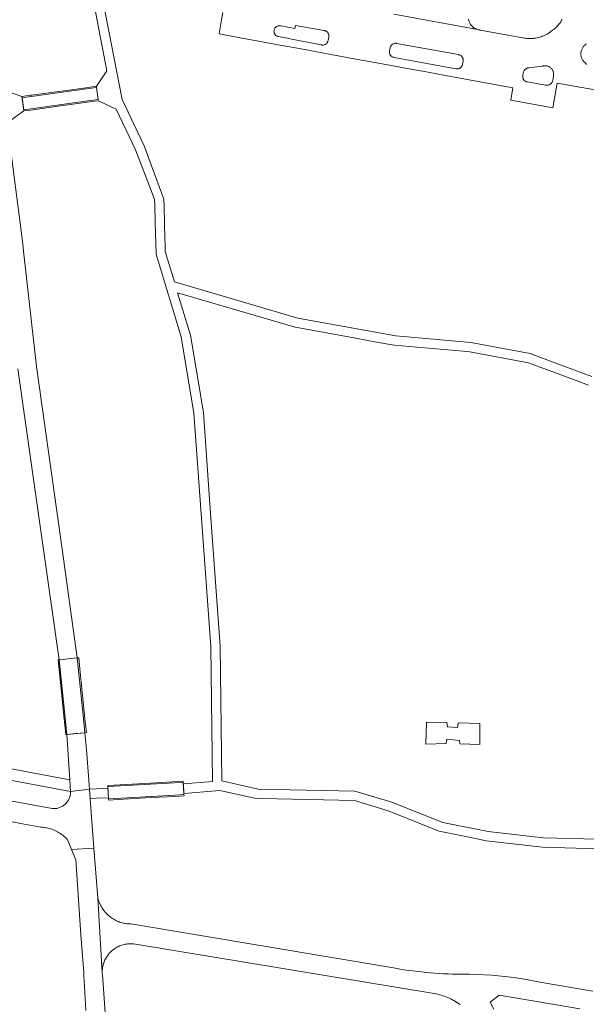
# Model space of a CAD drawing. Extents: x 146402 to 164798, y 455483 to 464134.
# Tile 433 of 575: x 158660 to 158750, y 459974 to 460131. Entities that reach past the tile are written whole.
import ezdxf

# ---------------------------------------------------------------- set-up
doc = ezdxf.new("R2010")
doc.units = 0
doc.header["$LTSCALE"] = 0.2
for name, color, linetype, lineweight in [('B-XX-VH-VERHARDING_ASFALT-GV', 252, 'CONTINUOUS', 18), ('B-XX-VH-VERHARDING_BETON-GV', 252, 'CONTINUOUS', 18), ('B-XX-VH-VERHARDING_BETONSTRAATSTEEN-GV', 252, 'CONTINUOUS', 18), ('B-XX-VH-VERHARDING_TEGEL-GV', 252, 'CONTINUOUS', 18)]:
    doc.layers.add(name, color=color, linetype=linetype, lineweight=lineweight)

msp = doc.modelspace()

# ---------------------------------------------------------------- linework, layer by layer
at = {"layer": 'B-XX-VH-VERHARDING_ASFALT-GV'}
for points in [[(158692.076, 460131.73), (158691.884, 460130.593), (158691.5, 460128.32), (158695.44, 460127.6), (158698.696, 460127.004), (158698.887, 460126.969), (158702.063, 460126.387), (158702.43, 460126.32), (158705.752, 460125.712), (158705.944, 460125.676), (158709.31, 460125.06), (158713.024, 460124.377), (158716.87, 460123.67), (158720.056, 460123.088), (158720.262, 460123.051), (158723.531, 460122.454), (158723.928, 460122.382), (158727.296, 460121.767), (158727.534, 460121.723), (158730.73, 460121.14), (158734.511, 460120.445), (158738.3, 460119.749), (158737.94, 460117.78), (158744.66, 460116.55), (158745.36, 460120.49), (158752.87, 460119.13)], [(158746.151, 460130.627), (158746.043, 460130.446), (158745.928, 460130.27), (158745.807, 460130.097), (158745.679, 460129.93), (158745.545, 460129.768), (158745.405, 460129.61), (158745.259, 460129.459), (158745.107, 460129.312), (158744.95, 460129.172), (158744.787, 460129.038), (158744.62, 460128.91), (158744.29, 460128.67), (158744.253, 460128.643), (158744.082, 460128.522), (158743.906, 460128.409), (158743.726, 460128.301), (158743.543, 460128.201), (158743.355, 460128.108), (158743.164, 460128.022), (158742.97, 460127.944), (158742.773, 460127.873), (158742.573, 460127.809), (158742.371, 460127.753), (158742.167, 460127.705), (158741.962, 460127.665), (158741.755, 460127.633), (158741.547, 460127.608), (158741.338, 460127.592), (158741.129, 460127.583), (158740.919, 460127.583), (158740.71, 460127.59), (158740.501, 460127.606), (158740.293, 460127.629), (158740.086, 460127.661), (158739.88, 460127.7), (158733.1, 460128.95), (158733.046, 460128.955), (158732.919, 460128.972), (158732.793, 460128.997), (158732.668, 460129.03), (158719.337, 460131.481)], [(158750.001, 460123.47), (158749.897, 460123.592), (158749.788, 460123.709), (158749.673, 460123.819), (158749.65, 460123.84), (158749.587, 460123.908), (158749.509, 460124.003), (158749.437, 460124.102), (158749.372, 460124.206), (158749.314, 460124.313), (158749.263, 460124.425), (158749.219, 460124.539), (158749.183, 460124.656), (158749.155, 460124.775), (158749.134, 460124.896), (158749.121, 460125.018), (158749.117, 460125.14), (158749.12, 460125.263), (158749.131, 460125.385), (158749.151, 460125.506), (158749.178, 460125.625), (158749.213, 460125.743), (158749.255, 460125.858), (158749.305, 460125.969), (158749.362, 460126.078), (158749.426, 460126.182), (158749.497, 460126.282), (158749.574, 460126.377), (158749.657, 460126.467), (158749.746, 460126.552), (158749.84, 460126.63), (158749.916, 460126.685), (158749.992, 460126.74)], [(158659.46, 460074.98), (158666.049, 460028.59), (158668.916, 460028.888), (158666.498, 460046.222), (158665.655, 460052.269), (158662.44, 460075.32), (158660.359, 460093.701), (158660.23, 460094.84), (158660.074, 460096.037), (158660.011, 460096.525), (158657.722, 460114.158)], [(158656.911, 460003.073), (158660.166, 460002.472), (158663.1, 460001.93), (158663.322, 460001.915), (158663.543, 460001.892), (158663.763, 460001.861), (158663.982, 460001.822), (158664.2, 460001.776), (158664.415, 460001.721), (158664.629, 460001.659), (158664.84, 460001.589), (158665.048, 460001.512), (158665.254, 460001.427), (158665.456, 460001.335), (158665.655, 460001.235), (158665.85, 460001.129), (158666.042, 460001.015), (158666.229, 460000.895), (158666.411, 460000.768), (158666.589, 460000.635), (158666.762, 460000.495), (158666.93, 460000.35), (158667.093, 460000.198), (158667.25, 460000.04), (158667.288, 460000), (158667.662, 459999.186), (158668.019, 459998.364), (158671.574, 459998.586), (158671.465, 460000), (158671.139, 460004.186), (158670.96, 460006.49), (158670.915, 460007.166), (158670.86, 460008), (158667.829, 460007.587), (158667.829, 460007.485), (158667.823, 460007.34), (158667.808, 460007.195), (158667.786, 460007.051), (158667.756, 460006.908), (158667.718, 460006.768), (158667.672, 460006.63), (158667.619, 460006.494), (158667.559, 460006.361), (158667.491, 460006.233), (158667.416, 460006.108), (158667.335, 460005.987), (158667.247, 460005.871), (158667.153, 460005.76), (158667.052, 460005.654), (158666.947, 460005.554), (158666.836, 460005.46), (158666.719, 460005.372), (158666.599, 460005.291), (158666.474, 460005.216), (158666.345, 460005.148), (158666.212, 460005.088), (158666.077, 460005.035), (158665.938, 460004.989), (158665.798, 460004.952), (158665.655, 460004.922), (158665.511, 460004.899), (158665.366, 460004.885), (158665.221, 460004.879), (158665.075, 460004.88), (158664.93, 460004.89), (158655.313, 460006.669)], [(158673.96, 459963.98), (158672.91, 459978.46), (158672.902, 459978.563), (158672.893, 459978.753), (158672.19, 459990.67), (158671.574, 459998.586), (158668.019, 459998.364), (158668.69, 459996.7), (158669.48, 459984.74), (158669.94, 459978.75), (158669.962, 459978.108), (158669.988, 459977.466), (158670.271, 459972.702)], [(158751.005, 459975.802), (158742.89, 459977.18), (158740.704, 459977.614), (158738.503, 459977.964), (158734.94, 459978.348), (158731.36, 459978.51), (158730.762, 459978.502), (158730.061, 459978.5), (158729.361, 459978.506), (158728.661, 459978.521), (158727.961, 459978.543), (158727.261, 459978.573), (158726.562, 459978.611), (158725.863, 459978.657), (158725.165, 459978.711), (158724.467, 459978.773), (158723.77, 459978.843), (158723.074, 459978.921), (158722.379, 459979.007), (158721.685, 459979.101), (158720.992, 459979.203), (158720.3, 459979.312), (158719.61, 459979.43), (158677.42, 459986.5), (158677.28, 459986.503), (158677.072, 459986.513), (158676.865, 459986.532), (158676.659, 459986.559), (158676.453, 459986.593), (158676.25, 459986.636), (158676.048, 459986.686), (158675.848, 459986.744), (158675.651, 459986.809), (158675.456, 459986.882), (158675.264, 459986.963), (158675.076, 459987.051), (158674.891, 459987.146), (158674.71, 459987.248), (158674.533, 459987.357), (158674.36, 459987.472), (158674.192, 459987.595), (158674.028, 459987.723), (158673.87, 459987.858), (158673.717, 459987.999), (158673.569, 459988.146), (158673.427, 459988.298), (158673.292, 459988.455), (158673.162, 459988.618), (158673.039, 459988.785), (158672.922, 459988.957), (158672.812, 459989.134), (158672.709, 459989.314), (158672.613, 459989.499), (158672.523, 459989.687), (158672.442, 459989.878), (158672.367, 459990.072), (158672.301, 459990.269), (158672.242, 459990.468), (158672.19, 459990.67), (158672.893, 459978.753), (158672.894, 459978.942), (158672.902, 459979.131), (158672.917, 459979.32), (158672.941, 459979.508), (158672.973, 459979.695), (158673.012, 459979.88), (158673.059, 459980.064), (158673.114, 459980.245), (158673.177, 459980.424), (158673.247, 459980.6), (158673.324, 459980.773), (158673.409, 459980.942), (158673.501, 459981.108), (158673.6, 459981.27), (158673.705, 459981.427), (158673.817, 459981.58), (158673.935, 459981.728), (158674.06, 459981.871), (158674.19, 459982.008), (158674.232, 459982.05), (158674.37, 459982.18), (158674.513, 459982.304), (158674.661, 459982.422), (158674.815, 459982.533), (158674.972, 459982.638), (158675.134, 459982.736), (158675.301, 459982.827), (158675.47, 459982.911), (158675.643, 459982.988), (158675.82, 459983.058), (158675.999, 459983.12), (158676.18, 459983.174), (158676.364, 459983.221), (158676.549, 459983.26), (158676.736, 459983.291), (158676.924, 459983.314), (158677.113, 459983.329), (158677.302, 459983.336), (158677.492, 459983.336), (158677.681, 459983.327), (158677.87, 459983.31), (158725.74, 459975.41), (158725.804, 459975.399), (158726.074, 459975.349), (158726.343, 459975.291), (158726.61, 459975.225), (158726.875, 459975.152), (158727.138, 459975.07), (158727.398, 459974.981), (158727.656, 459974.885), (158727.91, 459974.781), (158728.162, 459974.67), (158728.41, 459974.552), (158728.655, 459974.426), (158728.895, 459974.293), (158729.132, 459974.153), (158729.365, 459974.007), (158729.422, 459973.97), (158729.649, 459973.815), (158729.872, 459973.653)], [(158735.23, 459972.93), (158734.69, 459974.04), (158736.08, 459975.17), (158744.61, 459973.73), (158748.95, 459972.99)]]:
    msp.add_lwpolyline(points, dxfattribs=at)
for points in [[(158708.959, 460127.827), (158708.86, 460127.282), (158708.859, 460127.279), (158708.842, 460127.198), (158708.816, 460127.118), (158708.784, 460127.041), (158708.743, 460126.967), (158708.696, 460126.897), (158708.643, 460126.832), (158708.584, 460126.773), (158708.519, 460126.719), (158708.449, 460126.672), (158708.376, 460126.631), (158708.298, 460126.598), (158708.218, 460126.573), (158708.136, 460126.555), (158708.053, 460126.545), (158707.969, 460126.542), (158707.885, 460126.548), (158707.802, 460126.562), (158703.019, 460127.504), (158702.659, 460127.575), (158700.96, 460127.91), (158700.925, 460127.917), (158700.845, 460127.938), (158700.766, 460127.967), (158700.691, 460128.003), (158700.62, 460128.047), (158700.554, 460128.096), (158700.492, 460128.152), (158700.436, 460128.214), (158700.386, 460128.281), (158700.343, 460128.352), (158700.307, 460128.427), (158700.278, 460128.506), (158700.257, 460128.586), (158700.244, 460128.668), (158700.238, 460128.751), (158700.241, 460128.835), (158700.251, 460128.918), (158700.27, 460128.999), (158700.296, 460129.078), (158700.33, 460129.154), (158700.37, 460129.227), (158700.418, 460129.295), (158700.472, 460129.359), (158700.532, 460129.417), (158700.597, 460129.469), (158700.666, 460129.514), (158700.74, 460129.553), (158700.817, 460129.585), (158700.897, 460129.609), (158700.979, 460129.625), (158701.062, 460129.633), (158701.145, 460129.633), (158701.228, 460129.626), (158701.31, 460129.61), (158703.56, 460129.19), (158703.65, 460129.69), (158708.233, 460128.87), (158708.245, 460128.868), (158708.326, 460128.852), (158708.406, 460128.827), (158708.483, 460128.795), (158708.556, 460128.756), (158708.626, 460128.71), (158708.69, 460128.658), (158708.749, 460128.6), (158708.803, 460128.536), (158708.85, 460128.467), (158708.89, 460128.395), (158708.923, 460128.318), (158708.949, 460128.239), (158708.967, 460128.158), (158708.977, 460128.075), (158708.979, 460127.992), (158708.973, 460127.909)], [(158719.52, 460126.832), (158719.604, 460126.836), (158719.689, 460126.832), (158719.772, 460126.82), (158729.625, 460125.03), (158729.67, 460125.021), (158729.752, 460124.998), (158729.83, 460124.968), (158729.906, 460124.93), (158729.978, 460124.885), (158730.045, 460124.834), (158730.107, 460124.777), (158730.164, 460124.714), (158730.214, 460124.646), (158730.258, 460124.573), (158730.294, 460124.497), (158730.323, 460124.418), (158730.345, 460124.336), (158730.359, 460124.253), (158730.364, 460124.168), (158730.362, 460124.084), (158730.352, 460124), (158730.27, 460123.509), (158730.27, 460123.506), (158730.253, 460123.424), (158730.229, 460123.344), (158730.197, 460123.266), (158730.158, 460123.191), (158730.113, 460123.121), (158730.06, 460123.055), (158730.002, 460122.994), (158729.938, 460122.939), (158729.869, 460122.891), (158729.796, 460122.849), (158729.719, 460122.815), (158729.64, 460122.787), (158729.558, 460122.768), (158729.474, 460122.756), (158729.39, 460122.752), (158729.306, 460122.757), (158729.223, 460122.769), (158719.364, 460124.56), (158719.302, 460124.573), (158719.221, 460124.597), (158719.143, 460124.628), (158719.068, 460124.667), (158718.997, 460124.712), (158718.931, 460124.765), (158718.87, 460124.823), (158718.814, 460124.887), (158718.765, 460124.955), (158718.723, 460125.028), (158718.688, 460125.105), (158718.66, 460125.185), (158718.64, 460125.266), (158718.628, 460125.35), (158718.624, 460125.434), (158718.627, 460125.519), (158718.639, 460125.602), (158718.729, 460126.096), (158718.742, 460126.16), (158718.766, 460126.241), (158718.798, 460126.319), (158718.837, 460126.394), (158718.882, 460126.464), (158718.935, 460126.53), (158718.993, 460126.591), (158719.057, 460126.646), (158719.126, 460126.695), (158719.198, 460126.737), (158719.275, 460126.772), (158719.355, 460126.8), (158719.437, 460126.82)], [(158743.271, 460123.259), (158743.376, 460123.264), (158743.481, 460123.262), (158743.586, 460123.251), (158743.689, 460123.233), (158743.791, 460123.206), (158743.891, 460123.172), (158743.988, 460123.131), (158744.081, 460123.082), (158744.17, 460123.027), (158744.255, 460122.964), (158744.335, 460122.896), (158744.41, 460122.821), (158744.478, 460122.742), (158744.541, 460122.657), (158744.596, 460122.568), (158744.645, 460122.474), (158744.687, 460122.378), (158744.721, 460122.278), (158744.747, 460122.176), (158744.766, 460122.073), (158744.777, 460121.968), (158744.78, 460121.863), (158744.774, 460121.758), (158744.761, 460121.653), (158744.74, 460121.55), (158744.642, 460120.971), (158744.626, 460120.89), (158744.602, 460120.805), (158744.571, 460120.723), (158744.532, 460120.643), (158744.486, 460120.568), (158744.433, 460120.497), (158744.374, 460120.431), (158744.309, 460120.37), (158744.24, 460120.316), (158744.165, 460120.268), (158744.087, 460120.227), (158744.005, 460120.194), (158743.92, 460120.167), (158743.834, 460120.149), (158743.746, 460120.139), (158743.658, 460120.136), (158743.569, 460120.142), (158743.482, 460120.155), (158740.598, 460120.67), (158740.52, 460120.684), (158740.44, 460120.707), (158740.363, 460120.737), (158740.289, 460120.775), (158740.218, 460120.819), (158740.153, 460120.87), (158740.092, 460120.927), (158740.038, 460120.99), (158739.989, 460121.057), (158739.947, 460121.129), (158739.913, 460121.205), (158739.885, 460121.284), (158739.866, 460121.364), (158739.854, 460121.447), (158739.85, 460121.53), (158739.855, 460121.613), (158739.867, 460121.695), (158739.934, 460122.107), (158739.94, 460122.139), (158739.961, 460122.226), (158739.99, 460122.311), (158740.027, 460122.393), (158740.071, 460122.472), (158740.121, 460122.546), (158740.178, 460122.615), (158740.241, 460122.679), (158740.309, 460122.738), (158740.383, 460122.79), (158740.46, 460122.835), (158740.541, 460122.873), (158740.626, 460122.904), (158740.712, 460122.927), (158740.801, 460122.942), (158743.01, 460123.21), (158743.063, 460123.224), (158743.166, 460123.245)], [(158669.964, 460018.687), (158668.916, 460028.888), (158667.483, 460028.739), (158666.049, 460028.59), (158667.106, 460018.303), (158667.271, 460016.69), (158668.705, 460016.833), (158670.14, 460016.976)], [(158670.356, 460014.286), (158670.14, 460016.976), (158667.271, 460016.69), (158667.72, 460009.45), (158667.829, 460007.587), (158670.86, 460008)], [(158685.909, 460007.11), (158685.802, 460009.04), (158684.373, 460008.962), (158676.77, 460008.544), (158673.79, 460008.38), (158673.842, 460007.376), (158673.894, 460006.45), (158676.933, 460006.617), (158684.441, 460007.029)]]:
    msp.add_lwpolyline(points, close=True, dxfattribs=at)
at = {"layer": 'B-XX-VH-VERHARDING_BETON-GV'}
msp.add_lwpolyline([(158672.24, 460117.88), (158671.97, 460119.8), (158669.958, 460119.521), (158662.007, 460118.42), (158661.45, 460118.343), (158660.13, 460118.16), (158660.392, 460116.25), (158670.219, 460117.602)], close=True, dxfattribs=at)
at = {"layer": 'B-XX-VH-VERHARDING_BETONSTRAATSTEEN-GV'}
msp.add_lwpolyline([(158719.337, 460131.481), (158732.668, 460129.03), (158732.546, 460129.07), (158732.427, 460129.118), (158732.31, 460129.174), (158732.198, 460129.236), (158732.089, 460129.306), (158731.985, 460129.381), (158731.886, 460129.464), (158731.793, 460129.552), (158731.705, 460129.646), (158731.623, 460129.745), (158731.547, 460129.849), (158731.478, 460129.957), (158731.416, 460130.07), (158731.36, 460130.187), (158731.313, 460130.306), (158731.272, 460130.428), (158731.24, 460130.553), (158731.215, 460130.679)], dxfattribs=at)
for points in [[(158671.97, 460119.8), (158671.95, 460119.98), (158670.942, 460119.843), (158669.933, 460119.705), (158665.959, 460119.161), (158661.984, 460118.618), (158661.704, 460118.58), (158661.424, 460118.541), (158660.762, 460118.451), (158660.1, 460118.36), (158660.115, 460118.26), (158660.13, 460118.16), (158661.45, 460118.343), (158662.007, 460118.42), (158669.958, 460119.521)], [(158672.27, 460117.69), (158672.24, 460117.88), (158670.219, 460117.602), (158660.392, 460116.25), (158660.42, 460116.05), (158661.525, 460116.203), (158665.885, 460116.806), (158671.258, 460117.55)], [(158667.106, 460018.303), (158666.049, 460028.59), (158665.85, 460028.57), (158665.906, 460028.055), (158666.385, 460023.413), (158666.771, 460019.664), (158667.08, 460016.67), (158667.271, 460016.69)], [(158669.312, 460027.131), (158669.14, 460028.91), (158668.916, 460028.888), (158669.964, 460018.687), (158670.14, 460016.976), (158670.36, 460017), (158670.182, 460018.717), (158669.747, 460022.924)], [(158685.802, 460009.04), (158685.79, 460009.24), (158680.56, 460008.953), (158676.753, 460008.743), (158673.78, 460008.58), (158673.79, 460008.38), (158676.77, 460008.544), (158684.373, 460008.962)], [(158685.92, 460006.91), (158685.909, 460007.11), (158684.441, 460007.029), (158676.933, 460006.617), (158673.894, 460006.45), (158673.91, 460006.25), (158675.43, 460006.334), (158680.696, 460006.623), (158684.442, 460006.829)]]:
    msp.add_lwpolyline(points, close=True, dxfattribs=at)
at = {"layer": 'B-XX-VH-VERHARDING_TEGEL-GV'}
for points in [[(158671.54, 460133.22), (158673.63, 460122.45), (158673.069, 460121.625), (158671.95, 460119.98), (158671.97, 460119.8), (158672.24, 460117.88), (158672.27, 460117.69), (158675.09, 460116.34), (158678.19, 460109.87), (158680.691, 460103.353), (158681.23, 460101.95), (158681.257, 460101.056), (158681.337, 460098.365), (158681.49, 460093.21), (158685.45, 460080.07), (158687.5, 460067.87), (158690.18, 460030.72), (158690.45, 460009.19), (158685.815, 460008.81), (158685.898, 460007.31), (158691.64, 460007.77), (158697.42, 460006.5), (158700.712, 460006.426), (158713.06, 460006.15), (158718.41, 460004.51), (158726.57, 460001.27), (158731.304, 460000.308), (158732.822, 460000), (158734.05, 459999.75), (158742.99, 459998.72), (158748.334, 459998.59), (158755.29, 459998.42)], [(158750.87, 460073.74), (158745.393, 460075.781), (158741.05, 460077.4), (158731.58, 460079.15), (158719.64, 460080.2), (158704.05, 460083.02), (158684.37, 460088.81), (158682.92, 460093.65), (158682.894, 460094.729), (158682.87, 460095.727), (158682.813, 460098.135), (158682.749, 460100.777), (158682.72, 460102), (158679.55, 460110.51), (158677.98, 460113.855), (158676.08, 460117.9), (158673.03, 460133.37)], [(158751.735, 460000), (158743.16, 460000.21), (158739.453, 460000.635), (158734.35, 460001.22), (158727.12, 460002.67), (158718.85, 460005.95), (158716.136, 460006.752), (158713.1, 460007.65), (158697.74, 460007.97), (158691.95, 460009.31), (158691.68, 460030.74), (158690.836, 460042.471), (158690.102, 460052.662), (158689, 460067.98), (158687.834, 460074.932), (158686.93, 460080.32), (158684.89, 460087.09), (158697.232, 460083.468), (158703.63, 460081.59), (158713.3, 460079.827), (158716.592, 460079.227), (158719.37, 460078.72), (158730.363, 460077.755), (158731.45, 460077.66), (158740.77, 460075.92), (158748.36, 460073.073), (158750.34, 460072.33)], [(158654.788, 460010.054), (158667.829, 460007.587), (158667.72, 460009.45), (158664.346, 460010.089), (158661.184, 460010.687), (158659.793, 460010.95), (158615.75, 460019.28)]]:
    msp.add_lwpolyline(points, dxfattribs=at)
for points in [[(158660.1, 460118.36), (158657.03, 460119.48), (158657.722, 460114.158), (158660.42, 460116.05)], [(158727.784, 460018.611), (158724.512, 460018.64), (158724.42, 460015.165), (158727.641, 460015.238), (158727.756, 460015.936), (158729.785, 460015.731), (158729.823, 460015.198), (158733.044, 460015.119), (158733.047, 460018.454), (158729.585, 460018.572), (158729.47, 460017.798), (158727.859, 460017.914)], [(158673.881, 460006.62), (158673.803, 460008.131), (158671.956, 460008.049), (158670.86, 460008), (158670.915, 460007.166), (158670.96, 460006.49), (158671.973, 460006.535)]]:
    msp.add_lwpolyline(points, close=True, dxfattribs=at)

doc.saveas('drawing.dxf')
